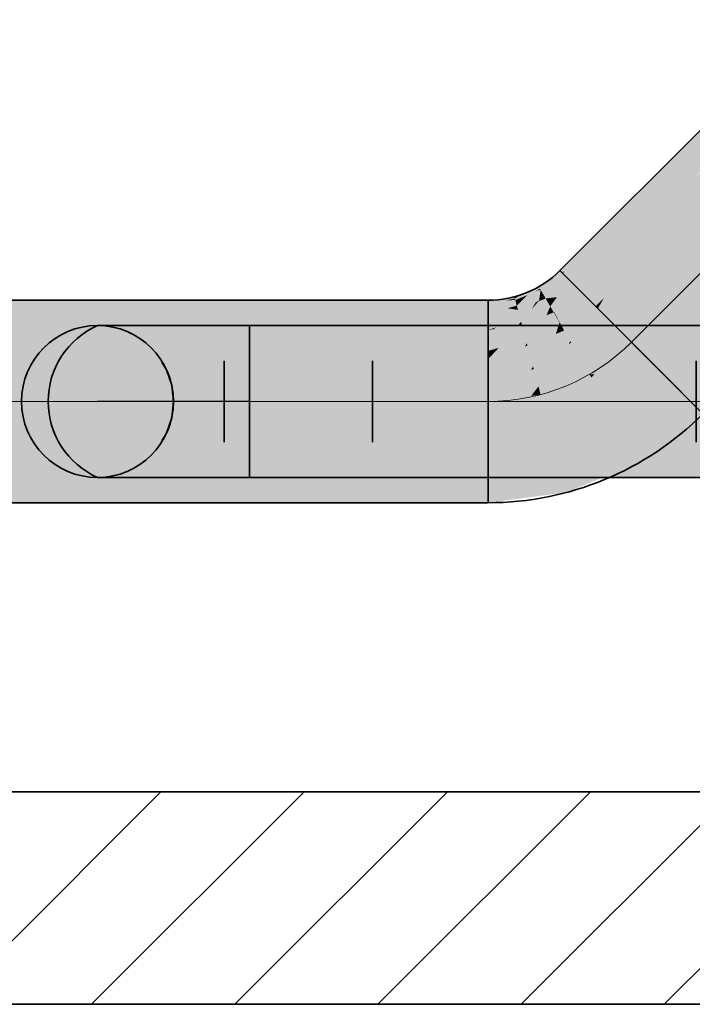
# Model space of a CAD drawing. Extents: x -350 to 540, y -53 to 541.
# Tile 455 of 569: x 231 to 244, y 198 to 218. Entities that reach past the tile are written whole.
import ezdxf
from ezdxf.lldxf.tags import DXFTag

# ---------------------------------------------------------------- set-up
doc = ezdxf.new("R2010")
doc.units = 0
doc.layers.get('0').update_dxf_attribs({"lineweight": 35})
for name, color, linetype, lineweight, true_color in [('A_Geschossdecke', 7, 'Continuous', 35, 0x008080), ('A_Innenwand', 7, 'Continuous', 35, 0x80ff80), ('A_Tuer_3D-A06HSWU7NL', 9, 'Continuous', 18, 0x808080), ('L_Abluft', 7, 'Continuous', 35, 0xf7d209), ('L_Abluft-Shading', 7, 'Continuous', 35, 0xf7d209), ('L_Zuluft', 6, 'Continuous', 35, 0xff00ff), ('L_Zuluft-Shading', 6, 'Continuous', 35, 0xff00ff)]:
    doc.layers.add(name, color=color, linetype=linetype, lineweight=lineweight, true_color=true_color)
tags = doc.linetypes.add('STRICHPUNKT2', pattern=[12.7, 6.35, -3.175, 0, -3.175]).pattern_tags.tags
tags[10:11] = [DXFTag(74, 4), DXFTag(75, 0), DXFTag(340, '0'), DXFTag(46, 0.0), DXFTag(50, 0.0), DXFTag(44, 0.0), DXFTag(45, 0.0)]
tags[8:9] = [DXFTag(74, 4), DXFTag(75, 0), DXFTag(340, '0'), DXFTag(46, 0.0), DXFTag(50, 0.0), DXFTag(44, 0.0), DXFTag(45, 0.0)]
tags[6:7] = [DXFTag(74, 4), DXFTag(75, 0), DXFTag(340, '0'), DXFTag(46, 0.0), DXFTag(50, 0.0), DXFTag(44, 0.0), DXFTag(45, 0.0)]
tags[4:5] = [DXFTag(74, 4), DXFTag(75, 0), DXFTag(340, '0'), DXFTag(46, 0.0), DXFTag(50, 0.0), DXFTag(44, 0.0), DXFTag(45, 0.0)]

# ---------------------------------------------------------------- blocks, each defined once
blk = doc.blocks.new('3D-Ansicht-A06HSWBANL', base_point=(172.396, 139.981))
at = {"layer": 'L_Abluft-Shading', "color": 54, "true_color": 0xaa9106}
for points in [[(242.153, 213.08), (246.739, 217.666), (243.035, 214.244), (246.598, 217.807)], [(241.654, 212.837), (241.782, 212.709), (243.035, 214.244), (242.153, 213.08)], [(241.654, 212.837), (243.035, 214.244), (241.686, 212.895)], [(241.641, 212.85), (241.654, 212.837), (241.686, 212.895)], [(228.967, 212.244), (228.967, 212.044), (240.179, 212.244), (240.179, 212.044)], [(228.967, 208.58), (228.967, 208.381), (240.179, 208.58), (240.179, 208.381)]]:
    blk.add_solid(points, dxfattribs=at)
at = {"layer": 'L_Abluft-Shading', "color": 44, "true_color": 0x8b7605}
for points in [[(243.035, 214.244), (246.598, 217.807), (244.189, 215.494), (246.55, 217.855)], [(243.547, 214.798), (244.189, 215.494), (243.455, 214.76)], [(242.264, 213.57), (241.686, 212.895), (243.547, 214.798), (243.035, 214.244)], [(242.264, 213.57), (243.547, 214.798), (243.455, 214.76)], [(242.258, 213.563), (241.593, 212.898), (241.686, 212.895), (241.641, 212.85)], [(242.258, 213.563), (241.686, 212.895), (242.022, 213.287)], [(242.264, 213.57), (242.258, 213.563), (242.022, 213.287)], [(241.213, 212.521), (241.641, 212.85), (241.48, 212.812), (241.593, 212.898)], [(241.48, 212.812), (241.179, 212.58), (241.202, 212.54)], [(241.213, 212.521), (241.48, 212.812), (241.202, 212.54)], [(240.696, 212.381), (240.706, 212.346), (240.885, 212.459)], [(240.706, 212.346), (240.714, 212.315), (240.885, 212.459), (241.179, 212.58)], [(240.714, 212.315), (240.955, 212.415), (241.179, 212.58), (241.202, 212.54)], [(241.106, 212.491), (240.955, 212.415), (241.213, 212.521)], [(241.202, 212.54), (241.106, 212.491), (241.213, 212.521)], [(228.967, 212.312), (228.967, 212.244), (240.179, 212.312), (240.179, 212.244)], [(240.179, 212.244), (240.706, 212.346), (240.179, 212.312), (240.696, 212.381)], [(240.532, 212.312), (240.179, 212.244), (240.714, 212.315)], [(240.706, 212.346), (240.532, 212.312), (240.714, 212.315)], [(244.404, 210.087), (244.373, 210.118), (244.033, 209.857)], [(243.179, 209.116), (244.421, 210.07), (244.033, 209.857), (244.404, 210.087)], [(243.179, 209.116), (244.033, 209.857), (243.145, 209.175)], [(243.179, 209.116), (243.145, 209.175), (241.732, 208.517), (241.714, 208.583)], [(241.732, 208.517), (241.714, 208.583), (240.179, 208.312), (240.179, 208.381)], [(228.967, 208.381), (228.967, 208.312), (240.179, 208.381), (240.179, 208.312)]]:
    blk.add_solid(points, dxfattribs=at)
at = {"layer": 'L_Abluft-Shading', "color": 42, "true_color": 0xc6a807}
for points in [[(241.89, 212.601), (242.007, 212.484), (242.153, 213.08), (246.739, 217.666)], [(242.007, 212.484), (244.285, 214.762), (246.739, 217.666), (246.758, 217.647)], [(241.782, 212.709), (241.89, 212.601), (242.153, 213.08)], [(241.782, 212.709), (241.313, 212.348), (241.536, 212.373)], [(241.403, 212.191), (241.471, 212.073), (241.782, 212.709)], [(241.471, 212.073), (241.48, 212.08), (241.782, 212.709), (241.89, 212.601)], [(241.48, 212.08), (242.007, 212.484), (241.89, 212.601)], [(241.115, 212.266), (240.766, 212.122), (240.817, 211.931)], [(240.817, 211.931), (240.828, 211.889), (241.115, 212.266), (241.035, 212.131)], [(241.313, 212.348), (241.035, 212.131), (241.331, 212.015), (240.848, 211.815)], [(241.035, 212.131), (241.313, 212.348), (241.17, 212.289)], [(241.115, 212.266), (241.035, 212.131), (241.17, 212.289)], [(241.313, 212.348), (241.403, 212.191), (241.536, 212.373)], [(241.313, 212.348), (241.331, 212.015), (241.403, 212.191)], [(228.967, 212.044), (228.967, 211.727), (240.179, 212.044), (240.179, 211.727)], [(240.179, 211.727), (240.817, 211.931), (240.179, 212.044), (240.766, 212.122)], [(240.828, 211.889), (240.848, 211.815), (241.035, 212.131)], [(241.352, 212.067), (241.331, 212.015), (241.471, 212.073)], [(241.403, 212.191), (241.352, 212.067), (241.471, 212.073)], [(240.828, 211.889), (240.817, 211.931), (240.292, 211.742), (240.337, 211.777)], [(240.828, 211.889), (240.292, 211.742), (240.761, 211.803)], [(240.828, 211.889), (240.781, 211.829), (240.848, 211.815)], [(245.25, 211.727), (244.007, 210.484), (245.733, 211.927), (244.232, 210.259)], [(240.337, 211.777), (240.179, 211.727), (240.292, 211.742)], [(240.781, 211.829), (240.761, 211.803), (240.848, 211.815)], [(243.267, 209.519), (244.232, 210.259), (242.886, 209.624), (244.007, 210.484)], [(242.997, 209.431), (242.886, 209.624), (241.933, 209.229)], [(243.267, 209.519), (242.886, 209.624), (242.997, 209.431)], [(243.045, 209.348), (243.267, 209.519), (242.997, 209.431)], [(241.662, 208.776), (243.045, 209.348), (241.933, 209.229), (242.997, 209.431)], [(241.662, 208.776), (241.933, 209.229), (241.58, 209.083)], [(241.662, 208.776), (241.58, 209.083), (240.179, 208.58), (240.179, 208.898)], [(228.967, 208.898), (228.967, 208.58), (240.179, 208.898), (240.179, 208.58)]]:
    blk.add_solid(points, dxfattribs=at)
at = {"layer": 'L_Abluft-Shading', "color": 52, "true_color": 0xddbc08}
for points in [[(242.457, 212.348), (247.257, 217.148), (244.285, 214.762), (246.964, 217.441)], [(242.3, 212.191), (242.457, 212.348), (242.007, 212.484), (244.285, 214.762)], [(241.48, 212.08), (241.591, 211.875), (242.007, 212.484)], [(241.591, 211.875), (241.679, 211.714), (242.007, 212.484), (242.3, 212.191)], [(241.127, 211.725), (240.942, 211.462), (241.455, 212.047), (241.447, 212.036)], [(241.447, 212.036), (240.942, 211.462), (241.076, 211.465), (240.955, 211.415)], [(241.514, 211.646), (241.475, 212.067), (241.076, 211.465), (241.447, 212.036)], [(241.127, 211.725), (241.475, 212.067), (241.331, 212.015), (241.471, 212.073)], [(241.447, 212.036), (241.475, 212.067), (241.455, 212.047)], [(241.48, 212.08), (241.471, 212.073), (241.475, 212.067)], [(241.475, 212.067), (241.588, 211.871), (241.48, 212.08), (241.591, 211.875)], [(241.475, 212.067), (241.514, 211.646), (241.588, 211.871)], [(240.925, 211.526), (241.127, 211.725), (240.848, 211.815), (241.331, 212.015)], [(241.588, 211.871), (241.531, 211.698), (241.679, 211.714)], [(241.588, 211.871), (241.679, 211.714), (241.591, 211.875)], [(228.967, 211.727), (228.967, 211.312), (240.179, 211.727), (240.179, 211.312)], [(240.179, 211.727), (240.179, 211.312), (240.761, 211.803), (240.384, 211.371)], [(240.384, 211.371), (240.925, 211.526), (240.761, 211.803), (240.848, 211.815)], [(240.925, 211.526), (240.942, 211.462), (241.127, 211.725)], [(241.531, 211.698), (241.514, 211.646), (241.679, 211.714)], [(244.25, 211.312), (243.714, 210.777), (245.25, 211.727), (244.007, 210.484)], [(240.942, 211.462), (240.925, 211.526), (240.352, 211.335), (240.384, 211.371)], [(240.942, 211.462), (240.352, 211.335), (240.911, 211.409)], [(240.955, 211.415), (240.942, 211.462), (240.918, 211.42)], [(240.384, 211.371), (240.179, 211.312), (240.352, 211.335)], [(240.911, 211.409), (240.955, 211.415), (240.918, 211.42)], [(244.007, 210.484), (243.714, 210.777), (242.886, 209.624), (242.679, 209.982)], [(241.933, 209.229), (242.886, 209.624), (241.473, 209.483), (242.679, 209.982)], [(240.179, 209.312), (228.967, 209.312), (240.179, 209.113), (228.967, 209.113)], [(241.555, 209.177), (241.473, 209.483), (240.179, 209.113), (240.179, 209.312)], [(241.933, 209.229), (241.473, 209.483), (241.555, 209.177)], [(240.179, 208.898), (241.58, 209.083), (240.179, 209.113), (241.555, 209.177)], [(241.58, 209.083), (241.933, 209.229), (241.555, 209.177)], [(228.967, 209.113), (228.967, 208.898), (240.179, 209.113), (240.179, 208.898)]]:
    blk.add_solid(points, dxfattribs=at)
at = {"layer": 'L_Abluft-Shading', "color": 40, "true_color": 0xedca08}
for points in [[(242.641, 211.85), (247.598, 216.807), (242.457, 212.348), (247.257, 217.148)], [(245.285, 212.348), (248.671, 215.734), (243.373, 211.118), (248.33, 216.075)], [(242.457, 212.348), (242.3, 212.191), (242.345, 212.146)], [(242.641, 211.85), (242.457, 212.348), (242.345, 212.146)], [(245.285, 212.348), (243.373, 211.118), (243.426, 211.065)], [(243.426, 211.065), (243.492, 210.999), (245.285, 212.348), (244.25, 211.312)], [(228.967, 211.312), (228.967, 210.83), (240.179, 211.312), (240.179, 210.83)], [(243.492, 210.999), (243.714, 210.777), (244.25, 211.312)], [(228.967, 209.795), (228.967, 209.312), (240.179, 209.795), (240.179, 209.312)]]:
    blk.add_solid(points, dxfattribs=at)
at = {"layer": 'L_Abluft-Shading', "color": 40, "true_color": 0xf5d108}
for points in [[(247.964, 216.441), (247.598, 216.807), (243.007, 211.484), (242.641, 211.85)], [(248.33, 216.075), (247.964, 216.441), (243.373, 211.118), (243.007, 211.484)], [(242.228, 211.384), (242.641, 211.85), (241.92, 211.297)], [(242.179, 210.848), (243.007, 211.484), (242.011, 211.138), (242.641, 211.85)], [(242.179, 210.848), (242.279, 210.846), (243.007, 211.484)], [(242.279, 210.846), (242.998, 210.83), (243.007, 211.484), (243.373, 211.118)], [(241.67, 211.193), (242.011, 211.138), (241.92, 211.297)], [(242.011, 211.138), (242.228, 211.384), (241.92, 211.297)], [(241.466, 210.954), (241.67, 211.193), (241.08, 210.949)], [(241.214, 210.449), (241.67, 211.193), (241.171, 210.609)], [(241.67, 211.193), (241.214, 210.449), (242.011, 211.138), (241.655, 210.632)], [(241.655, 210.632), (242.179, 210.848), (242.011, 211.138)], [(240.179, 210.312), (240.515, 210.357), (240.179, 210.83), (241.026, 210.942)], [(241.026, 210.942), (240.515, 210.357), (241.171, 210.609), (241.027, 210.424)], [(241.026, 210.942), (241.171, 210.609), (241.08, 210.949)], [(241.171, 210.609), (241.466, 210.954), (241.08, 210.949)], [(228.967, 210.83), (228.967, 210.312), (240.179, 210.83), (240.179, 210.312)], [(241.655, 210.632), (241.392, 210.414), (242.213, 210.788), (241.763, 210.488)], [(241.655, 210.632), (242.213, 210.788), (242.179, 210.848)], [(241.763, 210.488), (242.322, 210.6), (242.213, 210.788)], [(242.279, 210.846), (242.179, 210.848), (242.213, 210.788)], [(242.322, 210.6), (242.998, 210.83), (242.213, 210.788), (242.279, 210.846)], [(242.437, 210.4), (242.998, 210.83), (242.322, 210.6)], [(241.027, 210.424), (241.214, 210.449), (241.171, 210.609)], [(241.232, 210.382), (241.392, 210.414), (241.214, 210.449), (241.655, 210.632)], [(241.348, 209.949), (242.437, 210.4), (241.232, 210.382), (242.322, 210.6)], [(228.967, 210.312), (228.967, 209.795), (240.179, 210.312), (240.179, 209.795)], [(240.179, 209.795), (241.348, 209.949), (240.179, 210.312), (241.232, 210.382)], [(240.179, 210.312), (240.489, 210.333), (240.515, 210.357)], [(240.515, 210.357), (240.489, 210.333), (241.027, 210.424), (240.954, 210.363)], [(240.954, 210.363), (241.232, 210.382), (241.027, 210.424), (241.214, 210.449)]]:
    blk.add_solid(points, dxfattribs=at)
at = {"layer": 'L_Abluft-Shading', "color": 54, "true_color": 0xaa9006}
for points in [[(241.641, 212.85), (241.213, 212.521), (241.267, 212.427)], [(241.295, 212.379), (241.654, 212.837), (241.267, 212.427), (241.641, 212.85)], [(241.313, 212.348), (241.782, 212.709), (241.295, 212.379), (241.654, 212.837)], [(240.743, 212.206), (240.766, 212.122), (240.955, 212.415), (241.213, 212.521)], [(241.213, 212.521), (240.766, 212.122), (241.185, 212.311), (241.115, 212.266)], [(241.213, 212.521), (241.185, 212.311), (241.267, 212.427)], [(241.185, 212.311), (241.295, 212.379), (241.267, 212.427)], [(240.179, 212.044), (240.743, 212.206), (240.179, 212.244), (240.714, 212.315)], [(240.714, 212.315), (240.743, 212.206), (240.955, 212.415)], [(241.185, 212.311), (241.115, 212.266), (241.17, 212.289)], [(241.295, 212.379), (241.185, 212.311), (241.313, 212.348), (241.17, 212.289)], [(240.56, 212.154), (240.179, 212.044), (240.766, 212.122)], [(240.743, 212.206), (240.56, 212.154), (240.766, 212.122)], [(244.033, 209.857), (244.373, 210.118), (243.267, 209.519), (244.232, 210.259)], [(243.145, 209.175), (244.033, 209.857), (243.045, 209.348), (243.267, 209.519)], [(243.145, 209.175), (243.045, 209.348), (241.714, 208.583), (241.662, 208.776)], [(241.714, 208.583), (241.662, 208.776), (240.179, 208.381), (240.179, 208.58)]]:
    blk.add_solid(points, dxfattribs=at)
at = {"layer": 'L_Abluft-Shading', "color": 40, "true_color": 0xedc908}
for points in [[(242.3, 212.191), (241.679, 211.714), (241.799, 211.507)], [(241.817, 211.474), (242.345, 212.146), (241.799, 211.507), (242.3, 212.191)], [(241.92, 211.297), (242.641, 211.85), (241.817, 211.474), (242.345, 212.146)], [(241.514, 211.646), (240.955, 211.415), (241.064, 211.007)], [(241.066, 211.001), (241.514, 211.646), (241.064, 211.007)], [(241.514, 211.646), (241.066, 211.001), (241.799, 211.507), (241.774, 211.446)], [(241.514, 211.646), (241.799, 211.507), (241.679, 211.714)], [(241.67, 211.193), (241.92, 211.297), (241.774, 211.446), (241.817, 211.474)], [(241.774, 211.446), (241.817, 211.474), (241.799, 211.507)], [(240.352, 211.335), (240.179, 211.149), (240.911, 211.409), (240.901, 211.396)], [(240.901, 211.396), (240.179, 211.149), (240.508, 210.894), (240.179, 210.83)], [(240.179, 211.312), (240.179, 211.149), (240.352, 211.335)], [(241.064, 211.007), (240.955, 211.415), (240.508, 210.894), (240.901, 211.396)], [(240.901, 211.396), (240.955, 211.415), (240.911, 211.409)], [(241.066, 211.001), (241.08, 210.949), (241.774, 211.446), (241.67, 211.193)], [(243.426, 211.065), (243.373, 211.118), (242.998, 210.83)], [(242.998, 210.83), (243.492, 210.999), (243.426, 211.065)], [(241.061, 211), (240.179, 210.83), (241.026, 210.942)], [(241.064, 211.007), (240.508, 210.894), (241.061, 211)], [(241.066, 211.001), (241.061, 211), (241.08, 210.949), (241.026, 210.942)], [(241.066, 211.001), (241.064, 211.007), (241.061, 211)], [(242.998, 210.83), (242.679, 209.982), (243.492, 210.999), (243.714, 210.777)], [(242.679, 209.982), (242.998, 210.83), (242.437, 210.4)], [(242.679, 209.982), (242.437, 210.4), (241.473, 209.483), (241.348, 209.949)], [(241.473, 209.483), (241.348, 209.949), (240.179, 209.312), (240.179, 209.795)]]:
    blk.add_solid(points, dxfattribs=at)
at = {"layer": 'L_Zuluft-Shading', "color": 216, "true_color": 0x850085}
for points in [[(231.839, 211.611), (232.188, 211.761), (231.711, 211.611), (232.073, 211.761)], [(232.527, 211.761), (232.863, 211.812), (232.188, 211.761), (232.563, 211.812)], [(232.188, 208.864), (231.839, 209.013), (232.073, 208.864), (231.711, 209.013)], [(232.863, 208.812), (232.527, 208.864), (232.563, 208.812), (232.188, 208.864)]]:
    blk.add_solid(points, dxfattribs=at)
at = {"layer": 'L_Zuluft-Shading', "color": 214, "true_color": 0x920092}
for points in [[(232.213, 211.611), (232.527, 211.761), (231.839, 211.611), (232.188, 211.761)], [(232.527, 208.864), (232.213, 209.013), (232.188, 208.864), (231.839, 209.013)]]:
    blk.add_solid(points, dxfattribs=at)
at = {"layer": 'L_Zuluft-Shading', "color": 216, "true_color": 0x810081}
for points in [[(232.188, 211.761), (232.563, 211.812), (232.073, 211.761), (232.461, 211.812)], [(232.563, 208.812), (232.188, 208.864), (232.461, 208.812), (232.073, 208.864)]]:
    blk.add_solid(points, dxfattribs=at)
at = {"layer": 'L_Zuluft-Shading', "color": 214, "true_color": 0x9d009d}
for points in [[(232.809, 211.611), (233.065, 211.761), (232.213, 211.611), (232.527, 211.761)], [(231.944, 211.373), (232.213, 211.611), (231.539, 211.373), (231.839, 211.611)], [(232.213, 209.013), (231.944, 209.252), (231.839, 209.013), (231.539, 209.252)], [(233.065, 208.864), (232.809, 209.013), (232.527, 208.864), (232.213, 209.013)]]:
    blk.add_solid(points, dxfattribs=at)
at = {"layer": 'L_Zuluft-Shading', "color": 216, "true_color": 0x890089}
for points in [[(233.065, 211.761), (233.34, 211.812), (232.527, 211.761), (232.863, 211.812)], [(231.539, 211.373), (231.839, 211.611), (231.4, 211.373), (231.711, 211.611)], [(231.839, 209.013), (231.539, 209.252), (231.711, 209.013), (231.4, 209.252)], [(233.34, 208.812), (233.065, 208.864), (232.863, 208.812), (232.527, 208.864)]]:
    blk.add_solid(points, dxfattribs=at)
at = {"layer": 'L_Zuluft-Shading', "color": 214, "true_color": 0xa600a6}
for points in [[(233.586, 211.611), (233.767, 211.761), (232.809, 211.611), (233.065, 211.761)], [(231.738, 211.062), (231.944, 211.373), (231.308, 211.062), (231.539, 211.373)], [(231.944, 209.252), (231.738, 209.562), (231.539, 209.252), (231.308, 209.562)], [(233.767, 208.864), (233.586, 209.013), (233.065, 208.864), (232.809, 209.013)]]:
    blk.add_solid(points, dxfattribs=at)
at = {"layer": 'L_Zuluft-Shading', "color": 214, "true_color": 0x8c008c}
for points in [[(233.767, 211.761), (233.961, 211.812), (233.065, 211.761), (233.34, 211.812)], [(231.308, 211.062), (231.539, 211.373), (231.162, 211.062), (231.4, 211.373)], [(231.539, 209.252), (231.308, 209.562), (231.4, 209.252), (231.162, 209.562)], [(233.961, 208.812), (233.767, 208.864), (233.34, 208.812), (233.065, 208.864)]]:
    blk.add_solid(points, dxfattribs=at)
at = {"layer": 'L_Zuluft-Shading', "color": 214, "true_color": 0xac00ac}
for points in [[(234.49, 211.611), (234.584, 211.761), (233.586, 211.611), (233.767, 211.761)], [(231.608, 210.701), (231.738, 211.062), (231.164, 210.701), (231.308, 211.062)], [(231.738, 209.562), (231.608, 209.924), (231.308, 209.562), (231.164, 209.924)], [(234.584, 208.864), (234.49, 209.013), (233.767, 208.864), (233.586, 209.013)]]:
    blk.add_solid(points, dxfattribs=at)
at = {"layer": 'L_Zuluft-Shading', "color": 214, "true_color": 0x8f008f}
for points in [[(234.584, 211.761), (234.684, 211.812), (233.767, 211.761), (233.961, 211.812)], [(234.684, 208.812), (234.584, 208.864), (233.961, 208.812), (233.767, 208.864)]]:
    blk.add_solid(points, dxfattribs=at)
at = {"layer": 'L_Zuluft-Shading', "color": 214, "true_color": 0xb000b0}
for points in [[(235.461, 211.611), (235.461, 211.761), (234.49, 211.611), (234.584, 211.761)], [(245.606, 211.611), (245.606, 211.761), (235.461, 211.611), (235.461, 211.761)], [(235.461, 208.864), (235.461, 209.013), (234.584, 208.864), (234.49, 209.013)], [(245.606, 208.864), (245.606, 209.013), (235.461, 208.864), (235.461, 209.013)]]:
    blk.add_solid(points, dxfattribs=at)
at = {"layer": 'L_Zuluft-Shading', "color": 214, "true_color": 0x900090}
for points in [[(235.461, 211.761), (235.461, 211.812), (234.584, 211.761), (234.684, 211.812)], [(245.606, 211.761), (245.606, 211.812), (235.461, 211.761), (235.461, 211.812)], [(231.114, 210.312), (231.164, 210.701), (230.961, 210.312), (231.012, 210.701)], [(231.164, 209.924), (231.114, 210.312), (231.012, 209.924), (230.961, 210.312)], [(235.461, 208.812), (235.461, 208.864), (234.684, 208.812), (234.584, 208.864)], [(245.606, 208.812), (245.606, 208.864), (235.461, 208.812), (235.461, 208.864)]]:
    blk.add_solid(points, dxfattribs=at)
at = {"layer": 'L_Zuluft-Shading', "color": 214, "true_color": 0xaf00af}
for points in [[(232.59, 211.373), (232.809, 211.611), (231.944, 211.373), (232.213, 211.611)], [(231.564, 210.312), (231.608, 210.701), (231.114, 210.312), (231.164, 210.701)], [(231.608, 209.924), (231.564, 210.312), (231.164, 209.924), (231.114, 210.312)], [(232.809, 209.013), (232.59, 209.252), (232.213, 209.013), (231.944, 209.252)]]:
    blk.add_solid(points, dxfattribs=at)
at = {"layer": 'L_Zuluft-Shading', "color": 212, "true_color": 0xbd00bd}
for points in [[(233.431, 211.373), (233.586, 211.611), (232.59, 211.373), (232.809, 211.611)], [(232.421, 211.062), (232.59, 211.373), (231.738, 211.062), (231.944, 211.373)], [(232.59, 209.252), (232.421, 209.562), (231.944, 209.252), (231.738, 209.562)], [(233.586, 209.013), (233.431, 209.252), (232.809, 209.013), (232.59, 209.252)]]:
    blk.add_solid(points, dxfattribs=at)
at = {"layer": 'L_Zuluft-Shading', "color": 212, "true_color": 0xc700c7}
for points in [[(234.41, 211.373), (234.49, 211.611), (233.431, 211.373), (233.586, 211.611)], [(232.315, 210.701), (232.421, 211.062), (231.608, 210.701), (231.738, 211.062)], [(232.421, 209.562), (232.315, 209.924), (231.738, 209.562), (231.608, 209.924)], [(234.49, 209.013), (234.41, 209.252), (233.586, 209.013), (233.431, 209.252)]]:
    blk.add_solid(points, dxfattribs=at)
at = {"layer": 'L_Zuluft-Shading', "color": 212, "true_color": 0xcc00cc}
for points in [[(235.461, 211.373), (235.461, 211.611), (234.41, 211.373), (234.49, 211.611)], [(232.279, 210.312), (232.315, 210.701), (231.564, 210.312), (231.608, 210.701)], [(232.315, 209.924), (232.279, 210.312), (231.608, 209.924), (231.564, 210.312)], [(235.461, 209.013), (235.461, 209.252), (234.49, 209.013), (234.41, 209.252)]]:
    blk.add_solid(points, dxfattribs=at)
at = {"layer": 'L_Zuluft-Shading', "color": 212, "true_color": 0xcd00cd}
for points in [[(245.606, 211.373), (245.606, 211.611), (235.461, 211.373), (235.461, 211.611)], [(245.606, 209.013), (245.606, 209.252), (235.461, 209.013), (235.461, 209.252)]]:
    blk.add_solid(points, dxfattribs=at)
at = {"layer": 'L_Zuluft-Shading', "color": 212, "true_color": 0xd000d0}
for points in [[(233.311, 211.062), (233.431, 211.373), (232.421, 211.062), (232.59, 211.373)], [(233.431, 209.252), (233.311, 209.562), (232.59, 209.252), (232.421, 209.562)]]:
    blk.add_solid(points, dxfattribs=at)
at = {"layer": 'L_Zuluft-Shading', "color": 212, "true_color": 0xdd00dd}
for points in [[(234.348, 211.062), (234.41, 211.373), (233.311, 211.062), (233.431, 211.373)], [(233.236, 210.701), (233.311, 211.062), (232.315, 210.701), (232.421, 211.062)], [(233.311, 209.562), (233.236, 209.924), (232.421, 209.562), (232.315, 209.924)], [(234.41, 209.252), (234.348, 209.562), (233.431, 209.252), (233.311, 209.562)]]:
    blk.add_solid(points, dxfattribs=at)
at = {"layer": 'L_Zuluft-Shading', "color": 212, "true_color": 0xe400e4}
for points in [[(235.461, 211.062), (235.461, 211.373), (234.348, 211.062), (234.41, 211.373)], [(245.606, 211.062), (245.606, 211.373), (235.461, 211.062), (235.461, 211.373)], [(233.734, 211.092), (233.825, 210.937), (234.961, 211.092), (234.961, 210.937)], [(234.961, 211.092), (234.961, 210.937), (237.891, 211.092), (237.891, 210.937)], [(244.235, 211.092), (237.891, 211.092), (244.25, 210.937), (237.891, 210.937)], [(234.961, 209.687), (233.825, 209.687), (234.961, 209.533), (233.734, 209.533)], [(235.461, 209.252), (235.461, 209.562), (234.41, 209.252), (234.348, 209.562)], [(237.891, 209.687), (234.961, 209.687), (237.891, 209.533), (234.961, 209.533)], [(245.606, 209.252), (245.606, 209.562), (235.461, 209.252), (235.461, 209.562)], [(244.25, 209.687), (237.891, 209.687), (244.235, 209.533), (237.891, 209.533)]]:
    blk.add_solid(points, dxfattribs=at)
at = {"layer": 'L_Zuluft-Shading', "color": 214, "true_color": 0x8e008e}
for points in [[(231.164, 210.701), (231.308, 211.062), (231.012, 210.701), (231.162, 211.062)], [(231.308, 209.562), (231.164, 209.924), (231.162, 209.562), (231.012, 209.924)]]:
    blk.add_solid(points, dxfattribs=at)
at = {"layer": 'L_Zuluft-Shading', "color": 6, "true_color": 0xec00ec}
for points in [[(234.309, 210.701), (234.348, 211.062), (233.236, 210.701), (233.311, 211.062)], [(234.348, 209.562), (234.309, 209.924), (233.311, 209.562), (233.236, 209.924)]]:
    blk.add_solid(points, dxfattribs=at)
at = {"layer": 'L_Zuluft-Shading', "color": 6, "true_color": 0xf400f4}
for points in [[(235.461, 210.701), (235.461, 211.062), (234.309, 210.701), (234.348, 211.062)], [(234.296, 210.312), (234.309, 210.701), (233.211, 210.312), (233.236, 210.701)], [(234.309, 209.924), (234.296, 210.312), (233.236, 209.924), (233.211, 210.312)], [(235.461, 209.562), (235.461, 209.924), (234.348, 209.562), (234.309, 209.924)]]:
    blk.add_solid(points, dxfattribs=at)
at = {"layer": 'L_Zuluft-Shading', "color": 6, "true_color": 0xf500f5}
for points in [[(245.606, 210.701), (245.606, 211.062), (235.461, 210.701), (235.461, 211.062)], [(233.825, 210.937), (233.926, 210.636), (234.961, 210.937), (234.961, 210.636)], [(234.961, 210.937), (234.961, 210.636), (237.891, 210.937), (237.891, 210.636)], [(244.25, 210.937), (237.891, 210.937), (244.267, 210.636), (237.891, 210.636)], [(233.926, 209.989), (233.825, 209.687), (234.961, 209.989), (234.961, 209.687)], [(234.961, 209.989), (234.961, 209.687), (237.891, 209.989), (237.891, 209.687)], [(245.606, 209.562), (245.606, 209.924), (235.461, 209.562), (235.461, 209.924)], [(244.267, 209.989), (237.891, 209.989), (244.25, 209.687), (237.891, 209.687)]]:
    blk.add_solid(points, dxfattribs=at)
at = {"layer": 'L_Zuluft-Shading', "color": 212, "true_color": 0xe300e3}
for points in [[(233.211, 210.312), (233.236, 210.701), (232.279, 210.312), (232.315, 210.701)], [(233.236, 209.924), (233.211, 210.312), (232.315, 209.924), (232.279, 210.312)]]:
    blk.add_solid(points, dxfattribs=at)
at = {"layer": 'L_Zuluft-Shading', "color": 6, "true_color": 0xfc00fc}
for points in [[(235.461, 210.312), (235.461, 210.701), (234.296, 210.312), (234.309, 210.701)], [(235.461, 209.924), (235.461, 210.312), (234.309, 209.924), (234.296, 210.312)]]:
    blk.add_solid(points, dxfattribs=at)
at = {"layer": 'L_Zuluft-Shading', "color": 6, "true_color": 0xfd00fd}
for points in [[(245.606, 210.312), (245.606, 210.701), (235.461, 210.312), (235.461, 210.701)], [(233.926, 210.636), (233.961, 210.312), (234.961, 210.636), (234.961, 210.312)], [(234.961, 210.636), (234.961, 210.312), (237.891, 210.636), (237.891, 210.312)], [(244.267, 210.636), (237.891, 210.636), (244.272, 210.312), (237.891, 210.312)], [(233.961, 210.312), (233.926, 209.989), (234.961, 210.312), (234.961, 209.989)], [(234.961, 210.312), (234.961, 209.989), (237.891, 210.312), (237.891, 209.989)], [(245.606, 209.924), (245.606, 210.312), (235.461, 209.924), (235.461, 210.312)], [(244.272, 210.312), (237.891, 210.312), (244.267, 209.989), (237.891, 209.989)]]:
    blk.add_solid(points, dxfattribs=at)
blk = doc.blocks.new('Referenz-A06HSWTYNL', base_point=(183.761, 139.981))
at = {"layer": 'A_Geschossdecke', "color": 0, "linetype": 'ByBlock', "ltscale": 0.35}
for p, q in [((183.767, 202.602), (326.358, 202.602)), ((183.767, 198.402), (326.358, 198.402))]:
    blk.add_line(p, q, dxfattribs=at)
at = {"layer": 'A_Geschossdecke', "color": 0, "linetype": 'ByBlock', "lineweight": 18, "ltscale": 0.18}
for p, q in [((229.515, 198.402), (233.715, 202.602)), ((232.344, 198.402), (236.544, 202.602)), ((235.172, 198.402), (239.372, 202.602)), ((238, 198.402), (242.2, 202.602)), ((240.829, 198.402), (245.029, 202.602)), ((243.657, 198.402), (247.857, 202.602))]:
    blk.add_line(p, q, dxfattribs=at)
at = {"layer": 'A_Innenwand', "color": 0, "linetype": 'ByBlock', "ltscale": 0.35}
for p, q in [((207.764, 198.402), (260.599, 198.402)), ((260.599, 198.402), (207.764, 198.402)), ((212.764, 198.402), (260.599, 198.402)), ((260.599, 198.402), (212.764, 198.402))]:
    blk.add_line(p, q, dxfattribs=at)
blk = doc.blocks.new('Referenz-A06HSWU8NL', base_point=(178.421, 198.202))
at = {"layer": 'A_Tuer_3D-A06HSWU7NL', "color": 0, "linetype": 'Continuous', "ltscale": 0.18}
blk.add_line((244.615, 202.602), (229.615, 202.602), dxfattribs=at)
blk = doc.blocks.new('Bogen-A06HSWV4NL', base_point=(230.961, 208.812))
at = {"color": 0, "linetype": 'ByBlock', "lineweight": -2, "ltscale": 0.35}
for p, q in [((232.563, 211.812), (232.461, 211.812)), ((232.863, 211.812), (232.563, 211.812)), ((233.34, 211.812), (232.863, 211.812)), ((233.961, 211.812), (233.34, 211.812)), ((234.684, 211.812), (233.961, 211.812)), ((235.461, 211.812), (234.684, 211.812)), ((235.461, 208.812), (235.461, 211.812)), ((232.563, 208.812), (232.461, 208.812)), ((232.863, 208.812), (232.563, 208.812)), ((233.34, 208.812), (232.863, 208.812)), ((233.961, 208.812), (233.34, 208.812)), ((234.684, 208.812), (233.961, 208.812)), ((235.461, 208.812), (234.684, 208.812))]:
    blk.add_line(p, q, dxfattribs=at)
at = {"color": 0, "linetype": 'STRICHPUNKT2', "lineweight": 25, "ltscale": 0.25}
blk.add_line((235.461, 210.312), (232.461, 210.312), dxfattribs=at)
at = {"color": 0, "linetype": 'ByBlock', "lineweight": -2, "ltscale": 0.35}
blk.add_circle((232.461, 210.312), 1.5, dxfattribs=at)
at = {"color": 0, "lineweight": -2}
blk.add_ellipse((233.127, 210.312), major_axis=(-0.666, 1.5), ratio=1, start_param=0, end_param=2.305501, dxfattribs=at)
blk = doc.blocks.new('Abzweigstück 90°-A06HSWV6NL', base_point=(230.961, 208.812))
at = {"color": 0, "linetype": 'ByBlock', "lineweight": -2, "ltscale": 0.35}
for p, q in [((233.734, 211.092), (233.825, 210.937)), ((234.961, 211.092), (234.961, 210.937)), ((233.825, 210.937), (233.926, 210.636)), ((234.961, 210.937), (234.961, 210.636)), ((233.926, 210.636), (233.961, 210.312)), ((234.961, 210.636), (234.961, 210.312)), ((233.961, 210.312), (233.926, 209.989)), ((234.961, 210.312), (234.961, 209.989)), ((233.926, 209.989), (233.825, 209.687)), ((234.961, 209.989), (234.961, 209.687)), ((233.825, 209.687), (233.734, 209.533)), ((234.961, 209.687), (234.961, 209.533))]:
    blk.add_line(p, q, dxfattribs=at)
at = {"color": 0, "linetype": 'STRICHPUNKT2', "lineweight": 25, "ltscale": 0.25}
blk.add_line((232.461, 210.312), (232.461, 210.312), dxfattribs=at)
at = {"color": 0, "linetype": 'ByBlock', "lineweight": -2, "ltscale": 0.35}
blk.add_circle((232.461, 210.312), 1.5, dxfattribs=at)
blk = doc.blocks.new('Wickelfalzrohr-A06HSWVMNL', base_point=(237.891, 209.508))
at = {"color": 0, "linetype": 'ByBlock', "lineweight": -2, "ltscale": 0.35}
for p, q in [((237.891, 211.116), (237.891, 210.83)), ((244.287, 211.116), (244.287, 210.83)), ((237.891, 210.83), (237.891, 209.795)), ((244.287, 210.83), (244.287, 209.795)), ((237.891, 209.795), (237.891, 209.508)), ((244.287, 209.795), (244.287, 209.508))]:
    blk.add_line(p, q, dxfattribs=at)
blk = doc.blocks.new('Wickelfalzrohr-A06HSWVONL', base_point=(234.961, 209.508))
at = {"color": 0, "linetype": 'ByBlock', "lineweight": -2, "ltscale": 0.35}
for p, q in [((234.961, 211.116), (234.961, 210.83)), ((237.891, 211.116), (237.891, 210.83)), ((234.961, 210.83), (234.961, 209.795)), ((237.891, 210.83), (237.891, 209.795)), ((234.961, 209.795), (234.961, 209.508)), ((237.891, 209.795), (237.891, 209.508))]:
    blk.add_line(p, q, dxfattribs=at)
blk = doc.blocks.new('Wickelfalzrohr-A06HSWVQNL', base_point=(230.961, 208.812))
at = {"color": 0, "linetype": 'STRICHPUNKT2', "lineweight": 25, "ltscale": 0.25}
blk.add_line((232.461, 210.312), (232.461, 210.312), dxfattribs=at)
at = {"color": 0, "linetype": 'ByBlock', "lineweight": -2, "ltscale": 0.35}
blk.add_circle((232.461, 210.312), 1.5, dxfattribs=at)
at = {"color": 0, "lineweight": -2}
blk.add_ellipse((233.127, 210.312), major_axis=(-0.666, 1.5), ratio=1, start_param=0, end_param=2.305501, dxfattribs=at)
blk = doc.blocks.new('Bogen-A06HSWZ0NL', base_point=(240.179, 208.312))
at = {"color": 0, "linetype": 'ByBlock', "lineweight": -2, "ltscale": 0.35}
for p, q in [((244.421, 210.07), (241.593, 212.898)), ((240.179, 208.312), (240.179, 212.312))]:
    blk.add_line(p, q, dxfattribs=at)
for major_axis in [(0, -2), (0, -6)]:
    blk.add_ellipse((240.179, 214.312), major_axis=major_axis, ratio=1, start_param=0, end_param=0.785398, dxfattribs=at)
at = {"color": 0, "linetype": 'STRICHPUNKT2', "lineweight": 5, "ltscale": 0.13}
blk.add_ellipse((240.179, 214.312), major_axis=(0, -4), ratio=1, start_param=0, end_param=0.785398, dxfattribs=at)
blk = doc.blocks.new('Wickelfalzrohr-A06HSWZ2NL', base_point=(241.593, 210.07))
at = {"color": 0, "linetype": 'ByBlock', "lineweight": -2, "ltscale": 0.35}
for p, q in [((246.55, 217.855), (241.593, 212.898)), ((247.378, 217.027), (246.55, 217.855)), ((248.55, 215.855), (247.378, 217.027)), ((249.378, 215.027), (248.55, 215.855)), ((244.421, 210.07), (249.378, 215.027)), ((242.421, 212.07), (241.593, 212.898)), ((243.593, 210.898), (242.421, 212.07)), ((244.421, 210.07), (243.593, 210.898))]:
    blk.add_line(p, q, dxfattribs=at)
at = {"color": 0, "linetype": 'STRICHPUNKT2', "lineweight": 5, "ltscale": 0.13}
blk.add_line((243.007, 211.484), (247.964, 216.441), dxfattribs=at)
blk = doc.blocks.new('Wickelfalzrohr-A06HSWZCNL', base_point=(228.967, 208.312))
at = {"color": 0, "linetype": 'ByBlock', "lineweight": -2, "ltscale": 0.35}
for p, q in [((240.179, 212.312), (228.967, 212.312)), ((228.967, 212.312), (228.967, 211.141)), ((240.179, 212.312), (240.179, 211.141)), ((228.967, 211.141), (228.967, 209.484)), ((240.179, 211.141), (240.179, 209.484)), ((228.967, 209.484), (228.967, 208.312)), ((240.179, 209.484), (240.179, 208.312)), ((228.967, 208.312), (240.179, 208.312))]:
    blk.add_line(p, q, dxfattribs=at)
at = {"color": 0, "linetype": 'STRICHPUNKT2', "lineweight": 5, "ltscale": 0.13}
blk.add_line((240.179, 210.312), (228.967, 210.312), dxfattribs=at)
blk = doc.blocks.new('Wickelfalzrohr-A06HSWZQNL', base_point=(235.461, 208.812))
at = {"color": 0, "linetype": 'ByBlock', "lineweight": -2, "ltscale": 0.35}
for p, q in [((245.606, 211.812), (235.461, 211.812)), ((235.461, 210.934), (235.461, 211.812)), ((245.606, 210.934), (245.606, 211.812)), ((235.461, 209.691), (235.461, 210.934)), ((245.606, 209.691), (245.606, 210.934)), ((235.461, 208.812), (235.461, 209.691)), ((245.606, 208.812), (245.606, 209.691)), ((235.461, 208.812), (245.606, 208.812))]:
    blk.add_line(p, q, dxfattribs=at)
at = {"color": 0, "linetype": 'STRICHPUNKT2', "lineweight": 5, "ltscale": 0.13}
blk.add_line((235.461, 210.312), (245.606, 210.312), dxfattribs=at)

msp = doc.modelspace()

# ---------------------------------------------------------------- block references
at = {"color": 251, "lineweight": 25, "ltscale": 0.25, "true_color": 0x585858}
for name, p in [('Referenz-A06HSWU8NL', (178.421, 198.202)), ('Referenz-A06HSWTYNL', (183.761, 139.981))]:
    msp.add_blockref(name, p, dxfattribs=at)
msp.add_blockref('3D-Ansicht-A06HSWBANL', (172.396, 139.981))
at = {"layer": 'L_Abluft', "ltscale": 0.35}
for name, p in [('Wickelfalzrohr-A06HSWZ2NL', (241.593, 210.07)), ('Bogen-A06HSWZ0NL', (240.179, 208.312)), ('Wickelfalzrohr-A06HSWZCNL', (228.967, 208.312))]:
    msp.add_blockref(name, p, dxfattribs=at)
at = {"layer": 'L_Zuluft', "ltscale": 0.35}
for name, p in [('Bogen-A06HSWV4NL', (230.961, 208.812)), ('Abzweigstück 90°-A06HSWV6NL', (230.961, 208.812)), ('Wickelfalzrohr-A06HSWVQNL', (230.961, 208.812)), ('Wickelfalzrohr-A06HSWZQNL', (235.461, 208.812)), ('Wickelfalzrohr-A06HSWVONL', (234.961, 209.508)), ('Wickelfalzrohr-A06HSWVMNL', (237.891, 209.508))]:
    msp.add_blockref(name, p, dxfattribs=at)

doc.saveas('drawing.dxf')
